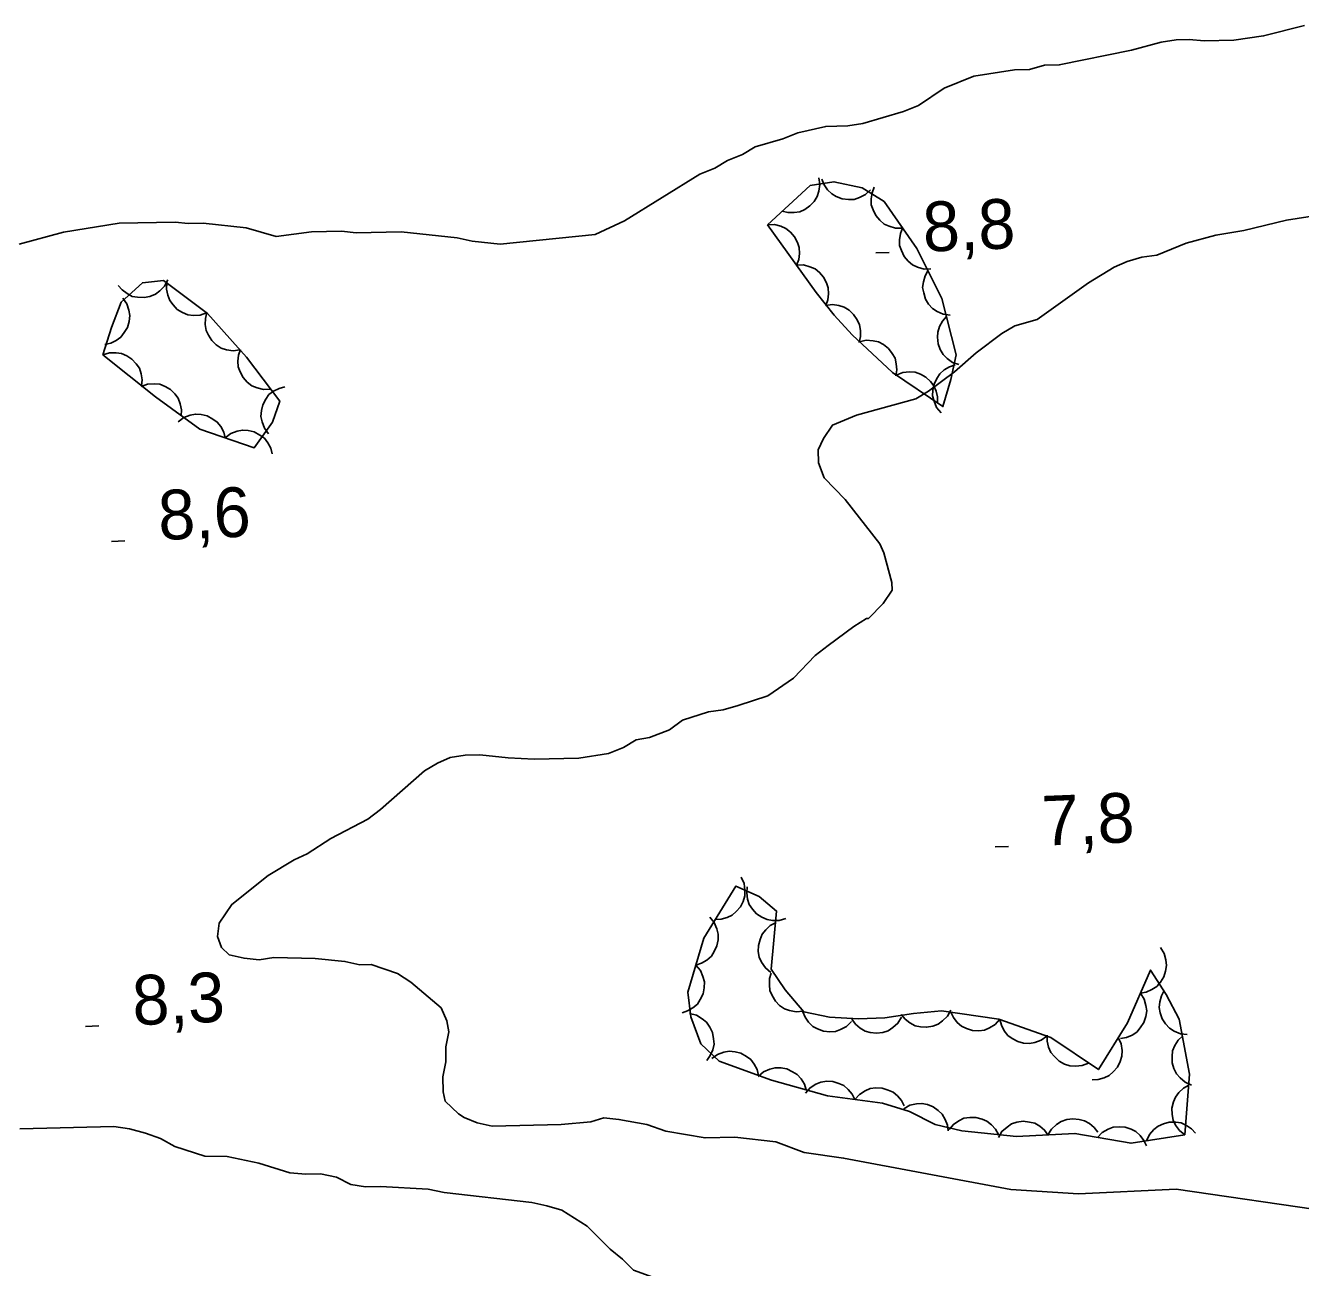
# Model space of a CAD drawing. Extents: x 336540 to 340074, y 5572036 to 5573747.
# Drawn here: x 337999.8 to 338076.7, y 5573504 to 5573578.9 of the extents above; entities that cross this region are included whole.
import ezdxf

# ---------------------------------------------------------------- set-up
doc = ezdxf.new("R2010")
doc.units = 0
for name, color, linetype in [('Niveau 2', 7, 'Continuous'), ('Niveau 3', 7, 'Continuous'), ('Niveau 44', 7, 'Continuous')]:
    doc.layers.add(name, color=color, linetype=linetype)

msp = doc.modelspace()

# ---------------------------------------------------------------- linework, layer by layer
at = {"layer": 'Niveau 2'}
for points in [[(337999.37, 5573565.68), (338002.05, 5573566.42), (338005.42, 5573566.95), (338008.79, 5573567.02), (338009.58, 5573566.93), (338010.48, 5573566.95), (338013.07, 5573566.67), (338014.89, 5573566.15), (338017.02, 5573566.43), (338018.82, 5573566.47), (338019.72, 5573566.38), (338022.42, 5573566.44), (338025.8, 5573566.07), (338026.71, 5573565.87), (338028.4, 5573565.68), (338034.12, 5573566.27), (338035.9, 5573567.1), (338040.45, 5573569.91), (338041.34, 5573570.27), (338042.12, 5573570.74), (338043.01, 5573571.09), (338043.79, 5573571.56), (338045.46, 5573572.05), (338046.36, 5573572.41), (338048.04, 5573572.79), (338049.38, 5573572.82), (338050.28, 5573572.96), (338052.74, 5573573.69), (338053.63, 5573574.05), (338055.18, 5573575.1), (338056.97, 5573575.82), (338059.43, 5573576.21), (338060.33, 5573576.23), (338061.23, 5573576.48), (338062.13, 5573576.5), (338066.49, 5573577.39), (338068.28, 5573577.88), (338069.18, 5573578.02), (338069.97, 5573578.04), (338070.87, 5573577.95), (338072.67, 5573577.99), (338074.46, 5573578.25), (338076.92, 5573578.88)], [(338078.42, 5573567.53), (338075.84, 5573567.13), (338073.26, 5573566.51), (338071.58, 5573566.24), (338069.79, 5573565.75), (338068.01, 5573565.03), (338067.11, 5573564.9), (338066.22, 5573564.65), (338065.44, 5573564.3), (338063.89, 5573563.36), (338060.79, 5573561.14), (338059.45, 5573560.77), (338058.67, 5573560.3), (338057.12, 5573559.14), (338055.8, 5573557.98), (338054.25, 5573556.82), (338053.47, 5573556.35), (338049.89, 5573555.37), (338048.44, 5573554.77), (338047.9, 5573553.97), (338047.58, 5573553.28), (338047.6, 5573552.5), (338047.95, 5573551.6), (338049.22, 5573550.28), (338051.31, 5573547.62), (338051.54, 5573547.07), (338052.03, 5573545.27), (338052.04, 5573544.82), (338051.5, 5573544.02), (338050.62, 5573543.1), (338050.51, 5573543.1), (338049.73, 5573542.63), (338048.18, 5573541.47), (338047.41, 5573540.88), (338046.09, 5573539.5), (338044.54, 5573538.45), (338042.75, 5573537.85), (338041.86, 5573537.6), (338040.96, 5573537.47), (338039.4, 5573536.98), (338038.62, 5573536.4), (338037.4, 5573535.92), (338036.61, 5573535.79), (338035.84, 5573535.32), (338034.94, 5573534.96), (338033.15, 5573534.69), (338030.45, 5573534.63), (338028.88, 5573534.7), (338027.18, 5573534.89), (338026.28, 5573534.87), (338025.39, 5573534.73), (338024.61, 5573534.38), (338023.83, 5573533.91), (338021.18, 5573531.59), (338020.41, 5573531.01), (338018.19, 5573529.83), (338016.75, 5573528.9), (338015.97, 5573528.54), (338014.41, 5573527.6), (338012.2, 5573525.86), (338011.44, 5573524.72), (338011.35, 5573523.92), (338011.59, 5573523.25), (338012.05, 5573522.81), (338012.95, 5573522.61), (338013.85, 5573522.52), (338014.75, 5573522.65), (338017.23, 5573522.6), (338019.03, 5573522.42), (338019.94, 5573522.21), (338020.61, 5573522.23)], [(338020.61, 5573522.23), (338022.2, 5573521.7), (338023, 5573521.16), (338024.83, 5573519.62), (338025.19, 5573518.84), (338025.31, 5573518.17), (338025.11, 5573517.26), (338025.13, 5573516.36), (338024.93, 5573515.45), (338024.95, 5573514.55), (338025.07, 5573513.99), (338025.88, 5573513.22), (338026.22, 5573513.01), (338027.01, 5573512.69), (338027.92, 5573512.48), (338032.08, 5573512.58), (338033.87, 5573512.74), (338034.66, 5573512.98), (338035.56, 5573512.89), (338037.25, 5573512.59), (338038.39, 5573512.17), (338040.76, 5573511.77), (338042.56, 5573511.81), (338045.04, 5573511.53), (338046.74, 5573510.9), (338049.12, 5573510.56), (338059.2, 5573508.67), (338063.29, 5573508.39), (338069.19, 5573508.69), (338078.57, 5573507.31)], [(337999.41, 5573512.33), (338005.08, 5573512.46), (338006.04, 5573512.32), (338007, 5573512.06), (338007.91, 5573511.74), (338008.76, 5573511.26), (338010.57, 5573510.68), (338011.92, 5573510.65), (338013.84, 5573510.25), (338015.71, 5573509.67), (338016.67, 5573509.58), (338017.56, 5573509.6), (338018.52, 5573509.4), (338019.38, 5573508.97), (338020.28, 5573508.82), (338021.18, 5573508.85), (338024.05, 5573508.69), (338025.01, 5573508.48), (338030.3, 5573507.88), (338031.21, 5573507.67), (338032.11, 5573507.41)], [(338032.11, 5573507.41), (338033.65, 5573506.44), (338035.03, 5573505.06), (338035.78, 5573504.46), (338036.45, 5573503.79), (338039.72, 5573502.61), (338041.25, 5573502.33), (338053.4, 5573502.96), (338062.01, 5573502.28), (338066.14, 5573502.1), (338075.79, 5573499), (338078.85, 5573498.51)]]:
    msp.add_lwpolyline(points, dxfattribs=at)
at = {"layer": 'Niveau 3'}
for p, q in [((338051.07, 5573565.16), (338051.87, 5573565.19)), ((338004.95, 5573547.76), (338005.75, 5573547.8)), ((338058.26, 5573529.33), (338059.06, 5573529.36)), ((338003.38, 5573518.5), (338004.18, 5573518.53))]:
    msp.add_line(p, q, dxfattribs=at)
at = {"layer": 'Niveau 44'}
for points in [[(338047.62, 5573569.7), (338047.68, 5573569.29), (338047.62, 5573568.88), (338047.53, 5573568.57), (338047.34, 5573568.27), (338047.09, 5573568), (338046.77, 5573567.79), (338046.48, 5573567.64), (338046.13, 5573567.59), (338045.76, 5573567.59), (338045.41, 5573567.67)], [(338044.53, 5573566.86), (338047.47, 5573562.78), (338048.55, 5573561.4), (338049.63, 5573560.22), (338052.06, 5573557.95), (338055.11, 5573555.89), (338055.59, 5573557.52), (338055.92, 5573559.02), (338055.04, 5573562.42), (338053.54, 5573565.42), (338051.56, 5573568.27), (338050.24, 5573569.08), (338048.53, 5573569.45), (338047.11, 5573569.23), (338044.53, 5573566.86)], [(338050.74, 5573568.97), (338050.43, 5573568.68), (338050.07, 5573568.5), (338049.76, 5573568.39), (338049.41, 5573568.38), (338049.04, 5573568.42), (338048.68, 5573568.57), (338048.4, 5573568.72), (338048.15, 5573568.97), (338047.94, 5573569.27), (338047.8, 5573569.61)], [(338052.68, 5573566.66), (338052.26, 5573566.66), (338051.87, 5573566.77), (338051.57, 5573566.9), (338051.3, 5573567.13), (338051.06, 5573567.42), (338050.9, 5573567.76), (338050.79, 5573568.07), (338050.78, 5573568.42), (338050.84, 5573568.79), (338050.97, 5573569.13)], [(338044.53, 5573566.86), (338044.95, 5573566.87), (338045.34, 5573566.77), (338045.64, 5573566.64), (338045.92, 5573566.41), (338046.16, 5573566.13), (338046.33, 5573565.79), (338046.44, 5573565.48), (338046.45, 5573565.13), (338046.41, 5573564.76), (338046.28, 5573564.43)], [(338054.39, 5573564.2), (338053.97, 5573564.19), (338053.58, 5573564.31), (338053.28, 5573564.44), (338053.01, 5573564.67), (338052.77, 5573564.95), (338052.61, 5573565.3), (338052.5, 5573565.61), (338052.5, 5573565.96), (338052.55, 5573566.33), (338052.68, 5573566.66)], [(338046.28, 5573564.43), (338046.7, 5573564.44), (338047.09, 5573564.33), (338047.4, 5573564.2), (338047.67, 5573563.98), (338047.91, 5573563.7), (338048.08, 5573563.36), (338048.19, 5573563.05), (338048.21, 5573562.7), (338048.16, 5573562.33), (338048.04, 5573561.99)], [(338008.34, 5573563.53), (338008.15, 5573563.16), (338007.86, 5573562.87), (338007.6, 5573562.67), (338007.27, 5573562.54), (338006.91, 5573562.47), (338006.52, 5573562.49), (338006.2, 5573562.54), (338005.89, 5573562.71), (338005.59, 5573562.93), (338005.36, 5573563.2)], [(338055.55, 5573561.41), (338055.13, 5573561.46), (338054.76, 5573561.63), (338054.48, 5573561.8), (338054.25, 5573562.07), (338054.06, 5573562.38), (338053.95, 5573562.75), (338053.88, 5573563.07), (338053.93, 5573563.42), (338054.03, 5573563.78), (338054.21, 5573564.09)], [(338004.42, 5573559.01), (338007.6, 5573556.47), (338010.28, 5573554.53), (338013.56, 5573553.41), (338014.66, 5573554.95), (338015.1, 5573556.21), (338013.09, 5573558.87), (338010.75, 5573561.5), (338008.08, 5573563.5), (338006.81, 5573563.36), (338005.54, 5573562.18), (338004.95, 5573560.67), (338004.42, 5573559.01)], [(338010.69, 5573561.54), (338010.3, 5573561.41), (338009.89, 5573561.39), (338009.56, 5573561.42), (338009.23, 5573561.56), (338008.92, 5573561.75), (338008.66, 5573562.03), (338008.46, 5573562.29), (338008.34, 5573562.62), (338008.27, 5573562.98), (338008.29, 5573563.34)], [(338005.64, 5573562.43), (338005.88, 5573562.09), (338006, 5573561.7), (338006.06, 5573561.38), (338006.02, 5573561.03), (338005.91, 5573560.67), (338005.72, 5573560.35), (338005.52, 5573560.08), (338005.23, 5573559.88), (338004.9, 5573559.72), (338004.55, 5573559.64)], [(338048.02, 5573561.98), (338048.44, 5573562.04), (338048.84, 5573561.98), (338049.16, 5573561.89), (338049.45, 5573561.7), (338049.72, 5573561.45), (338049.93, 5573561.12), (338050.08, 5573560.83), (338050.13, 5573560.48), (338050.13, 5573560.11), (338050.05, 5573559.76)], [(338012.69, 5573559.31), (338012.28, 5573559.26), (338011.88, 5573559.32), (338011.56, 5573559.42), (338011.27, 5573559.62), (338011, 5573559.87), (338010.8, 5573560.19), (338010.66, 5573560.49), (338010.6, 5573560.84), (338010.61, 5573561.21), (338010.7, 5573561.56)], [(338056.08, 5573558.42), (338055.68, 5573558.56), (338055.36, 5573558.8), (338055.12, 5573559.03), (338054.95, 5573559.34), (338054.82, 5573559.68), (338054.79, 5573560.07), (338054.8, 5573560.39), (338054.91, 5573560.73), (338055.09, 5573561.05), (338055.32, 5573561.32)], [(338050.08, 5573559.8), (338050.49, 5573559.89), (338050.9, 5573559.86), (338051.22, 5573559.8), (338051.53, 5573559.63), (338051.82, 5573559.4), (338052.05, 5573559.1), (338052.22, 5573558.82), (338052.3, 5573558.47), (338052.33, 5573558.11), (338052.27, 5573557.75)], [(338004.42, 5573559.01), (338004.82, 5573559.13), (338005.23, 5573559.14), (338005.55, 5573559.1), (338005.87, 5573558.95), (338006.18, 5573558.75), (338006.44, 5573558.46), (338006.63, 5573558.2), (338006.74, 5573557.86), (338006.79, 5573557.5), (338006.76, 5573557.14)], [(338014.54, 5573556.95), (338014.12, 5573556.93), (338013.73, 5573557.03), (338013.42, 5573557.15), (338013.14, 5573557.37), (338012.9, 5573557.64), (338012.72, 5573557.98), (338012.6, 5573558.28), (338012.58, 5573558.63), (338012.62, 5573559), (338012.73, 5573559.34)], [(338055, 5573555.52), (338054.73, 5573555.84), (338054.58, 5573556.22), (338054.49, 5573556.54), (338054.5, 5573556.89), (338054.58, 5573557.25), (338054.74, 5573557.59), (338054.92, 5573557.87), (338055.19, 5573558.1), (338055.51, 5573558.29), (338055.85, 5573558.4)], [(338052.3, 5573557.79), (338052.69, 5573557.94), (338053.1, 5573557.98), (338053.43, 5573557.96), (338053.76, 5573557.85), (338054.08, 5573557.67), (338054.36, 5573557.4), (338054.57, 5573557.15), (338054.7, 5573556.83), (338054.79, 5573556.47), (338054.79, 5573556.11)], [(338006.73, 5573557.1), (338007.13, 5573557.24), (338007.53, 5573557.26), (338007.86, 5573557.24), (338008.19, 5573557.11), (338008.51, 5573556.92), (338008.77, 5573556.65), (338008.98, 5573556.39), (338009.1, 5573556.06), (338009.17, 5573555.7), (338009.16, 5573555.34)], [(338014.42, 5573554.25), (338014.17, 5573554.59), (338014.03, 5573554.97), (338013.96, 5573555.3), (338013.99, 5573555.65), (338014.08, 5573556), (338014.26, 5573556.34), (338014.45, 5573556.61), (338014.73, 5573556.82), (338015.06, 5573556.99), (338015.41, 5573557.09)], [(338008.98, 5573554.98), (338009.31, 5573555.23), (338009.69, 5573555.37), (338010.01, 5573555.44), (338010.36, 5573555.41), (338010.72, 5573555.33), (338011.06, 5573555.14), (338011.33, 5573554.96), (338011.54, 5573554.68), (338011.72, 5573554.35), (338011.81, 5573554.01)], [(338011.81, 5573554.01), (338012.15, 5573554.26), (338012.53, 5573554.4), (338012.85, 5573554.47), (338013.2, 5573554.44), (338013.56, 5573554.36), (338013.9, 5573554.17), (338014.17, 5573553.99), (338014.38, 5573553.71), (338014.56, 5573553.38), (338014.65, 5573553.04)], [(338042.94, 5573527.5), (338043.11, 5573527.12), (338043.16, 5573526.71), (338043.16, 5573526.38), (338043.06, 5573526.04), (338042.9, 5573525.71), (338042.64, 5573525.43), (338042.4, 5573525.2), (338042.09, 5573525.06), (338041.73, 5573524.96), (338041.37, 5573524.94)], [(338069.71, 5573511.96), (338069.99, 5573515.62), (338069.37, 5573518.93), (338068.58, 5573520.43), (338067.64, 5573521.9), (338066.25, 5573518.72), (338064.49, 5573515.89), (338061.63, 5573517.82), (338058.49, 5573518.94), (338055.03, 5573519.43), (338053.34, 5573519.28), (338051.61, 5573519.01), (338050.02, 5573518.95), (338048.27, 5573519.06), (338046.72, 5573519.37), (338045.6, 5573520.71), (338044.74, 5573521.96), (338045.08, 5573525.46), (338044.02, 5573526.33), (338042.61, 5573526.96), (338040.68, 5573523.82), (338039.73, 5573520.56), (338039.9, 5573519.08), (338040.5, 5573517.44), (338041.61, 5573516.4), (338044.76, 5573515.26), (338048.14, 5573514.31), (338051.47, 5573513.87), (338053.09, 5573513.36), (338054.65, 5573512.58), (338056.26, 5573512.19), (338059.56, 5573511.86), (338063.07, 5573512.04), (338066.46, 5573511.45), (338069.71, 5573511.96)], [(338045.63, 5573525.01), (338045.23, 5573524.89), (338044.82, 5573524.89), (338044.5, 5573524.94), (338044.18, 5573525.08), (338043.87, 5573525.29), (338043.62, 5573525.58), (338043.43, 5573525.85), (338043.33, 5573526.18), (338043.28, 5573526.55), (338043.31, 5573526.91)], [(338041.05, 5573525.08), (338041.31, 5573524.76), (338041.47, 5573524.39), (338041.56, 5573524.07), (338041.55, 5573523.72), (338041.48, 5573523.35), (338041.31, 5573523.01), (338041.14, 5573522.73), (338040.87, 5573522.5), (338040.55, 5573522.31), (338040.21, 5573522.2)], [(338044.72, 5573521.76), (338044.4, 5573522.03), (338044.17, 5573522.37), (338044.03, 5573522.67), (338043.97, 5573523.01), (338043.98, 5573523.38), (338044.08, 5573523.75), (338044.2, 5573524.06), (338044.42, 5573524.33), (338044.69, 5573524.58), (338045.01, 5573524.75)], [(338068.23, 5573523.25), (338068.46, 5573522.9), (338068.56, 5573522.51), (338068.61, 5573522.18), (338068.55, 5573521.83), (338068.44, 5573521.48), (338068.23, 5573521.16), (338068.02, 5573520.91), (338067.72, 5573520.72), (338067.38, 5573520.57), (338067.03, 5573520.51)], [(338040.21, 5573522.2), (338040.48, 5573521.88), (338040.63, 5573521.51), (338040.72, 5573521.19), (338040.71, 5573520.83), (338040.64, 5573520.47), (338040.47, 5573520.13), (338040.3, 5573519.85), (338040.03, 5573519.62), (338039.71, 5573519.43), (338039.37, 5573519.32)], [(338046.68, 5573519.42), (338046.26, 5573519.38), (338045.86, 5573519.46), (338045.55, 5573519.56), (338045.26, 5573519.77), (338045, 5573520.03), (338044.81, 5573520.36), (338044.67, 5573520.66), (338044.64, 5573521.01), (338044.65, 5573521.38), (338044.75, 5573521.72)], [(338067.03, 5573520.51), (338067.25, 5573520.15), (338067.36, 5573519.76), (338067.41, 5573519.43), (338067.35, 5573519.09), (338067.23, 5573518.74), (338067.02, 5573518.42), (338066.82, 5573518.16), (338066.52, 5573517.97), (338066.18, 5573517.82), (338065.83, 5573517.76)], [(338069.85, 5573518.01), (338069.44, 5573518.06), (338069.06, 5573518.22), (338068.78, 5573518.39), (338068.54, 5573518.65), (338068.34, 5573518.96), (338068.22, 5573519.32), (338068.16, 5573519.64), (338068.19, 5573519.99), (338068.29, 5573520.35), (338068.46, 5573520.67)], [(338039.83, 5573519.27), (338040.24, 5573519.17), (338040.59, 5573518.96), (338040.84, 5573518.75), (338041.05, 5573518.46), (338041.2, 5573518.13), (338041.27, 5573517.75), (338041.3, 5573517.43), (338041.22, 5573517.08), (338041.07, 5573516.74), (338040.86, 5573516.45)], [(338049.6, 5573518.79), (338049.3, 5573518.5), (338048.94, 5573518.31), (338048.63, 5573518.2), (338048.28, 5573518.18), (338047.91, 5573518.22), (338047.55, 5573518.36), (338047.26, 5573518.5), (338047.01, 5573518.75), (338046.79, 5573519.05), (338046.65, 5573519.38)], [(338052.62, 5573519.05), (338052.4, 5573518.69), (338052.09, 5573518.43), (338051.81, 5573518.24), (338051.48, 5573518.14), (338051.11, 5573518.09), (338050.73, 5573518.14), (338050.41, 5573518.22), (338050.11, 5573518.4), (338049.83, 5573518.64), (338049.62, 5573518.93)], [(338055.59, 5573519.48), (338055.39, 5573519.11), (338055.09, 5573518.83), (338054.83, 5573518.63), (338054.5, 5573518.52), (338054.13, 5573518.45), (338053.75, 5573518.48), (338053.43, 5573518.54), (338053.12, 5573518.71), (338052.83, 5573518.94), (338052.6, 5573519.21)], [(338058.55, 5573518.93), (338058.27, 5573518.62), (338057.93, 5573518.41), (338057.62, 5573518.28), (338057.27, 5573518.24), (338056.9, 5573518.26), (338056.54, 5573518.38), (338056.24, 5573518.51), (338055.98, 5573518.74), (338055.74, 5573519.03), (338055.58, 5573519.35)], [(338061.38, 5573517.91), (338061.04, 5573517.66), (338060.66, 5573517.53), (338060.33, 5573517.46), (338059.98, 5573517.49), (338059.63, 5573517.58), (338059.29, 5573517.77), (338059.03, 5573517.96), (338058.81, 5573518.24), (338058.64, 5573518.57), (338058.55, 5573518.92)], [(338063.89, 5573516.29), (338063.51, 5573516.14), (338063.1, 5573516.1), (338062.77, 5573516.12), (338062.44, 5573516.23), (338062.12, 5573516.41), (338061.84, 5573516.68), (338061.63, 5573516.92), (338061.49, 5573517.25), (338061.41, 5573517.61), (338061.41, 5573517.97)], [(338065.69, 5573517.83), (338065.87, 5573517.45), (338065.92, 5573517.04), (338065.91, 5573516.71), (338065.81, 5573516.38), (338065.64, 5573516.05), (338065.39, 5573515.76), (338065.15, 5573515.54), (338064.83, 5573515.39), (338064.47, 5573515.29), (338064.11, 5573515.28)], [(338070.11, 5573514.96), (338069.73, 5573515.13), (338069.42, 5573515.39), (338069.2, 5573515.64), (338069.05, 5573515.95), (338068.95, 5573516.31), (338068.94, 5573516.69), (338068.97, 5573517.02), (338069.11, 5573517.34), (338069.31, 5573517.66), (338069.56, 5573517.91)], [(338041.17, 5573516.56), (338041.51, 5573516.8), (338041.89, 5573516.94), (338042.22, 5573517), (338042.57, 5573516.97), (338042.92, 5573516.88), (338043.26, 5573516.69), (338043.52, 5573516.5), (338043.73, 5573516.22), (338043.9, 5573515.89), (338043.99, 5573515.54)], [(338043.97, 5573515.48), (338044.29, 5573515.75), (338044.67, 5573515.91), (338044.98, 5573516), (338045.34, 5573516), (338045.7, 5573515.93), (338046.04, 5573515.76), (338046.32, 5573515.59), (338046.55, 5573515.33), (338046.75, 5573515.01), (338046.86, 5573514.67)], [(338046.82, 5573514.48), (338047.1, 5573514.8), (338047.45, 5573515.01), (338047.75, 5573515.14), (338048.1, 5573515.19), (338048.47, 5573515.17), (338048.83, 5573515.06), (338049.13, 5573514.93), (338049.4, 5573514.7), (338049.64, 5573514.41), (338049.8, 5573514.09)], [(338049.8, 5573514.09), (338050.07, 5573514.4), (338050.42, 5573514.62), (338050.72, 5573514.75), (338051.07, 5573514.79), (338051.44, 5573514.78), (338051.81, 5573514.66), (338052.11, 5573514.54), (338052.37, 5573514.31), (338052.61, 5573514.02), (338052.77, 5573513.7)], [(338069.71, 5573511.96), (338069.38, 5573512.22), (338069.15, 5573512.55), (338069, 5573512.85), (338068.94, 5573513.19), (338068.93, 5573513.56), (338069.03, 5573513.94), (338069.14, 5573514.24), (338069.35, 5573514.52), (338069.63, 5573514.77), (338069.94, 5573514.95)], [(338052.75, 5573513.53), (338053.11, 5573513.74), (338053.51, 5573513.82), (338053.84, 5573513.85), (338054.18, 5573513.78), (338054.52, 5573513.65), (338054.83, 5573513.42), (338055.07, 5573513.2), (338055.25, 5573512.89), (338055.38, 5573512.55), (338055.43, 5573512.19)], [(338055.48, 5573512.27), (338055.74, 5573512.59), (338056.08, 5573512.81), (338056.38, 5573512.96), (338056.73, 5573513.01), (338057.1, 5573513.01), (338057.47, 5573512.91), (338057.77, 5573512.79), (338058.05, 5573512.56), (338058.29, 5573512.29), (338058.46, 5573511.97)], [(338058.46, 5573511.8), (338058.67, 5573512.16), (338058.98, 5573512.43), (338059.25, 5573512.62), (338059.58, 5573512.73), (338059.95, 5573512.78), (338060.33, 5573512.73), (338060.65, 5573512.66), (338060.95, 5573512.48), (338061.24, 5573512.24), (338061.45, 5573511.96)], [(338061.45, 5573511.96), (338061.67, 5573512.31), (338061.97, 5573512.59), (338062.25, 5573512.77), (338062.58, 5573512.88), (338062.95, 5573512.93), (338063.33, 5573512.89), (338063.65, 5573512.81), (338063.95, 5573512.64), (338064.23, 5573512.4), (338064.45, 5573512.11)], [(338064.43, 5573511.8), (338064.72, 5573512.1), (338065.08, 5573512.3), (338065.38, 5573512.42), (338065.74, 5573512.45), (338066.1, 5573512.42), (338066.46, 5573512.29), (338066.76, 5573512.15), (338067.02, 5573511.91), (338067.24, 5573511.62), (338067.39, 5573511.29)], [(338067.39, 5573511.6), (338067.57, 5573511.97), (338067.84, 5573512.28), (338068.09, 5573512.49), (338068.41, 5573512.63), (338068.77, 5573512.72), (338069.16, 5573512.72), (338069.48, 5573512.68), (338069.8, 5573512.53), (338070.11, 5573512.32), (338070.35, 5573512.06)]]:
    msp.add_lwpolyline(points, dxfattribs=at)

# ---------------------------------------------------------------- texts
at = {"layer": 'Niveau 3'}
for s, p in [('8,8    ', (338053.95, 5573565.23)), ('8,6    ', (338007.82, 5573547.84)), ('7,8    ', (338061.14, 5573529.4)), ('8,3    ', (338006.26, 5573518.57))]:
    msp.add_text(s, height=2.9999, rotation=2.27627, dxfattribs=at).set_placement(p)

doc.saveas('drawing.dxf')
